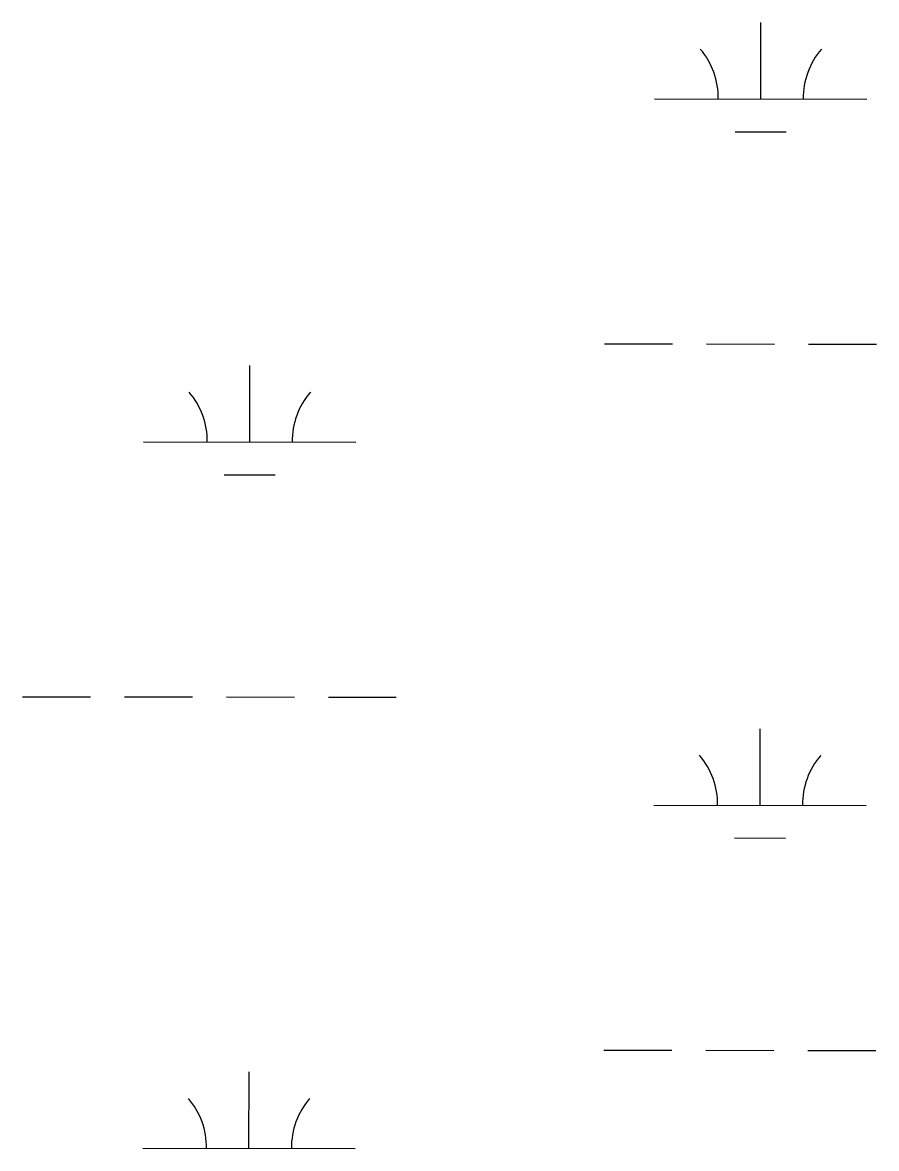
# Model space of a CAD drawing. Extents: x 3148686 to 3186545, y 916144 to 941516.
# Drawn here: x 3163160 to 3163562, y 938709 to 939239 of the extents above; entities that cross this region are included whole.
import ezdxf

# ---------------------------------------------------------------- set-up
doc = ezdxf.new("R2010")
doc.units = 0
doc.layers.add('V-WETL-SWMP', color=7, linetype='Continuous')

msp = doc.modelspace()

# ---------------------------------------------------------------- linework, layer by layer
at = {"layer": 'V-WETL-SWMP'}
for p, q in [((3163507.74, 939202.9), (3163507.78, 939238.9)), ((3163457.74, 939202.95), (3163557.74, 939202.84)), ((3163495.72, 939187.48), (3163519.72, 939187.45)), ((3163434.21, 939087.54), (3163466.21, 939087.51)), ((3163482.21, 939087.49), (3163514.21, 939087.46)), ((3163530.21, 939087.44), (3163562.21, 939087.41)), ((3163267.1, 939041.29), (3163267.13, 939077.29)), ((3163217.1, 939041.34), (3163317.1, 939041.24)), ((3163255.08, 939025.87), (3163279.08, 939025.84)), ((3163160.13, 938921.33), (3163192.13, 938921.3)), ((3163208.13, 938921.28), (3163240.13, 938921.25)), ((3163256.13, 938921.23), (3163288.13, 938921.19)), ((3163304.13, 938921.18), (3163336.13, 938921.14)), ((3163507.39, 938870.22), (3163507.43, 938906.22)), ((3163457.39, 938870.27), (3163557.39, 938870.17)), ((3163495.37, 938854.8), (3163519.37, 938854.78)), ((3163433.86, 938754.87), (3163465.86, 938754.83)), ((3163481.86, 938754.82), (3163513.86, 938754.78)), ((3163529.86, 938754.77), (3163561.86, 938754.73)), ((3163266.75, 938708.61), (3163266.78, 938744.61)), ((3163216.75, 938708.67), (3163316.75, 938708.56))]:
    msp.add_line(p, q, dxfattribs=at)
for centre, start, end in [((3163452.5, 939203.43), 359.1678, 40.7115), ((3163562.98, 939203.31), 139.1678, 180.7115), ((3163211.85, 939041.82), 359.1678, 40.7115), ((3163322.34, 939041.7), 139.1678, 180.7115), ((3163452.15, 938870.75), 359.1678, 40.7115), ((3163562.63, 938870.64), 139.1678, 180.7115), ((3163211.5, 938709.15), 359.1678, 40.7115), ((3163321.99, 938709.03), 139.1678, 180.7115)]:
    msp.add_arc(centre, 35.25, start, end, dxfattribs=at)

doc.saveas('drawing.dxf')
